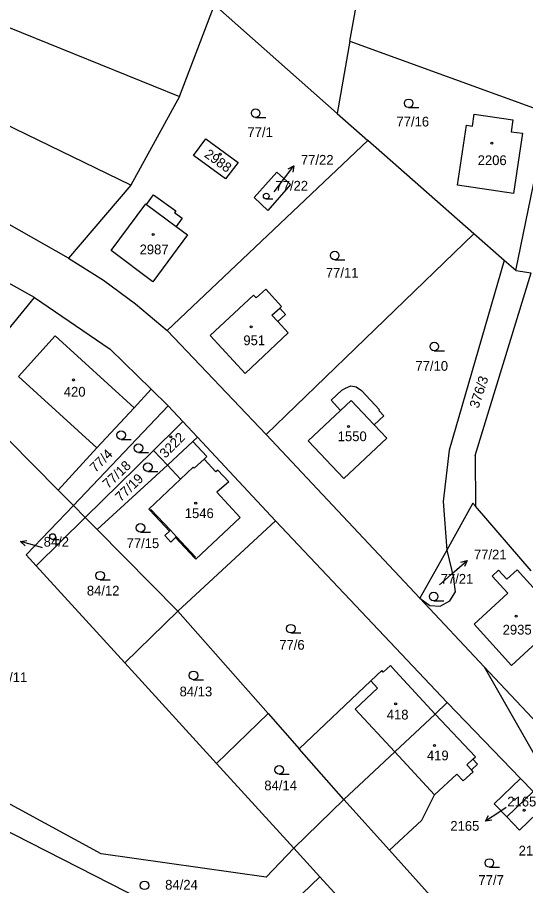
# Model space of a CAD drawing. Extents: x -735249 to -729401, y -1124843 to -1121828.
# Drawn here: x -734338.7 to -734250.1, y -1123251.2 to -1123099.8 of the extents above; entities that cross this region are included whole.
import ezdxf

# ---------------------------------------------------------------- set-up
doc = ezdxf.new("R2010")
doc.units = 0
for name, color, linetype in [('Vrstva 1', 7, 'Continuous'), ('Vrstva 16', 7, 'Continuous'), ('Vrstva 18', 7, 'Continuous'), ('Vrstva 19', 7, 'Continuous'), ('Vrstva 25', 7, 'Continuous'), ('Vrstva 4', 7, 'Continuous')]:
    doc.layers.add(name, color=color, linetype=linetype)

msp = doc.modelspace()

# ---------------------------------------------------------------- linework, layer by layer
at = {"layer": 'Vrstva 1'}
for points in [[(-734280.72, -1123103.94), (-734278.78, -1123093.06)], [(-734351.81, -1123096.88), (-734310.42, -1123113.59)], [(-734310.42, -1123113.59), (-734304.36, -1123097.64)], [(-734282.98, -1123116.56), (-734304.36, -1123097.64)], [(-734318.91, -1123129.08), (-734375.62, -1123101.58)], [(-734280.72, -1123103.94), (-734282.98, -1123116.56)], [(-734280.72, -1123103.94), (-734246.14, -1123116.52)], [(-734329.77, -1123141.81), (-734386.97, -1123109.4)], [(-734310.42, -1123113.59), (-734318.91, -1123129.08)], [(-734282.98, -1123116.56), (-734277.6, -1123121.29)], [(-734259.35, -1123118.76), (-734259.05, -1123116.71)], [(-734259.05, -1123116.71), (-734252.3, -1123117.7)], [(-734251.82, -1123143.94), (-734246.14, -1123116.52)], [(-734252.3, -1123117.7), (-734252.6, -1123119.75)], [(-734261.97, -1123129.09), (-734260.43, -1123118.6)], [(-734260.43, -1123118.6), (-734259.35, -1123118.76)], [(-734252.6, -1123119.75), (-734250.67, -1123120.03)], [(-734312.61, -1123154.4), (-734277.6, -1123121.29)], [(-734307.99, -1123123.91), (-734305.88, -1123120.98)], [(-734305.88, -1123120.98), (-734300.24, -1123125.09)], [(-734259.1, -1123137.56), (-734277.6, -1123121.29)], [(-734250.67, -1123120.03), (-734252.21, -1123130.52)], [(-734302.4, -1123127.98), (-734307.99, -1123123.91)], [(-734300.24, -1123125.09), (-734302.4, -1123127.98)], [(-734297.45, -1123131.21), (-734293.47, -1123126.81)], [(-734293.47, -1123126.81), (-734291.09, -1123128.94)], [(-734291.09, -1123128.94), (-734295.03, -1123133.46)], [(-734318.91, -1123129.08), (-734329.77, -1123141.81)], [(-734252.21, -1123130.52), (-734261.97, -1123129.09)], [(-734316.21, -1123132.42), (-734314.95, -1123130.73)], [(-734314.95, -1123130.73), (-734311.09, -1123133.53)], [(-734295.03, -1123133.46), (-734297.45, -1123131.21)], [(-734322.35, -1123140.45), (-734316.32, -1123132.33)], [(-734316.32, -1123132.33), (-734316.21, -1123132.42)], [(-734311.09, -1123133.53), (-734311.3, -1123133.81)], [(-734311.3, -1123133.81), (-734309.97, -1123134.8)], [(-734309.97, -1123134.8), (-734311.05, -1123136.25)], [(-734311.05, -1123136.25), (-734309.04, -1123137.73)], [(-734309.04, -1123137.73), (-734315.1, -1123145.91)], [(-734295.36, -1123172.53), (-734259.1, -1123137.56)], [(-734253.85, -1123142.19), (-734259.1, -1123137.56)], [(-734315.1, -1123145.91), (-734322.35, -1123140.45)], [(-734329.77, -1123141.81), (-734323.71, -1123145.6)], [(-734253.85, -1123142.19), (-734263.41, -1123175.24)], [(-734251.82, -1123143.94), (-734253.85, -1123142.19)], [(-734251.82, -1123143.94), (-734249.11, -1123144.33)], [(-734258.88, -1123176.17), (-734249.11, -1123144.33)], [(-734335.75, -1123148.66), (-734340.3, -1123146.07)], [(-734323.71, -1123145.6), (-734318.1, -1123149.77)], [(-734305.07, -1123155.26), (-734297.57, -1123148.22)], [(-734297.1, -1123148.73), (-734297.57, -1123148.22)], [(-734295.41, -1123147.18), (-734297.1, -1123148.73)], [(-734292.64, -1123150.19), (-734295.41, -1123147.18)], [(-734348.92, -1123164.72), (-734335.75, -1123148.66)], [(-734335.75, -1123148.66), (-734322.53, -1123157.63)], [(-734318.1, -1123149.77), (-734312.61, -1123154.4)], [(-734293.31, -1123152.85), (-734291.96, -1123151.6)], [(-734292.97, -1123150.5), (-734292.64, -1123150.19)], [(-734291.96, -1123151.6), (-734292.97, -1123150.5)], [(-734291.49, -1123154.83), (-734293.31, -1123152.85)], [(-734312.61, -1123154.4), (-734295.36, -1123172.53)], [(-734305.07, -1123155.26), (-734298.98, -1123161.88)], [(-734298.98, -1123161.88), (-734291.49, -1123154.83)], [(-734322.53, -1123157.63), (-734315.39, -1123164.62)], [(-734348.92, -1123164.72), (-734331.61, -1123182.21)], [(-734315.39, -1123164.62), (-734318.37, -1123167.85)], [(-734315.39, -1123164.62), (-734312.42, -1123167.52)], [(-734284.02, -1123166.56), (-734282.17, -1123164.82)], [(-734282.17, -1123164.82), (-734281.52, -1123164.47)], [(-734281.52, -1123164.47), (-734280.6, -1123164.03)], [(-734280.6, -1123164.03), (-734279.62, -1123164.2)], [(-734279.62, -1123164.2), (-734278.69, -1123164.87)], [(-734275.56, -1123168.21), (-734278.69, -1123164.87)], [(-734284.02, -1123166.56), (-734282.37, -1123168.33)], [(-734312.42, -1123167.52), (-734328.95, -1123184.89)], [(-734318.37, -1123167.85), (-734324.84, -1123174.87)], [(-734309.87, -1123170.26), (-734312.42, -1123167.52)], [(-734275.72, -1123168.35), (-734275.56, -1123168.21)], [(-734282.37, -1123168.33), (-734288.01, -1123173.63)], [(-734276.49, -1123170.86), (-734274.82, -1123169.3)], [(-734274.82, -1123169.3), (-734275.72, -1123168.35)], [(-734315, -1123175.29), (-734310.69, -1123171.07)], [(-734310.69, -1123171.07), (-734309.87, -1123170.26)], [(-734309.87, -1123170.26), (-734307.32, -1123172.99)], [(-734274.32, -1123173.17), (-734276.49, -1123170.86)], [(-734295.36, -1123172.53), (-734268.56, -1123201.08)], [(-734308.14, -1123173.77), (-734312.53, -1123177.9)], [(-734307.32, -1123172.99), (-734308.14, -1123173.77)], [(-734305.7, -1123176.36), (-734308.14, -1123173.77)], [(-734307.32, -1123172.99), (-734293.71, -1123187.56)], [(-734288.01, -1123173.63), (-734281.82, -1123180.21)], [(-734281.82, -1123180.21), (-734274.32, -1123173.17)], [(-734324.84, -1123174.87), (-734331.61, -1123182.21)], [(-734326.89, -1123186.98), (-734315, -1123175.29)], [(-734315, -1123175.29), (-734312.53, -1123177.9)], [(-734263.41, -1123175.24), (-734264.45, -1123184.22)], [(-734306.17, -1123176.8), (-734305.7, -1123176.36)], [(-734304.09, -1123179.03), (-734306.17, -1123176.8)], [(-734258.88, -1123176.17), (-734258.85, -1123184.99)], [(-734324.81, -1123189.08), (-734312.53, -1123177.9)], [(-734310.28, -1123180.3), (-734312.53, -1123177.9)], [(-734303.76, -1123178.72), (-734304.09, -1123179.03)], [(-734301.86, -1123180.75), (-734303.76, -1123178.72)], [(-734315.82, -1123185.52), (-734310.28, -1123180.3)], [(-734301.86, -1123180.75), (-734303.93, -1123182.6)], [(-734331.61, -1123182.21), (-734328.95, -1123184.89)], [(-734303.93, -1123182.6), (-734299.84, -1123186.99)], [(-734328.95, -1123184.89), (-734337.17, -1123193.5)], [(-734328.95, -1123184.89), (-734326.89, -1123186.98)], [(-734264.45, -1123184.22), (-734263.81, -1123192.67)], [(-734259.28, -1123184.49), (-734263.81, -1123192.67)], [(-734258.85, -1123184.99), (-734259.28, -1123184.49)], [(-734315.61, -1123185.73), (-734315.82, -1123185.52)], [(-734312.19, -1123189.37), (-734315.61, -1123185.73)], [(-734249.11, -1123196.27), (-734258.85, -1123184.99)], [(-734335.42, -1123195.42), (-734326.89, -1123186.98)], [(-734326.89, -1123186.98), (-734324.81, -1123189.08)], [(-734293.71, -1123187.56), (-734310.74, -1123203.3)], [(-734299.84, -1123186.99), (-734307.58, -1123194.27)], [(-734263.77, -1123219.24), (-734293.71, -1123187.56)], [(-734324.81, -1123189.08), (-734310.74, -1123203.3)], [(-734313.02, -1123190.15), (-734312.19, -1123189.37)], [(-734311.96, -1123191.28), (-734313.02, -1123190.15)], [(-734311.12, -1123190.49), (-734311.96, -1123191.28)], [(-734307.81, -1123194.02), (-734311.12, -1123190.49)], [(-734337.17, -1123193.5), (-734335.42, -1123195.42)], [(-734307.58, -1123194.27), (-734307.81, -1123194.02)], [(-734263.81, -1123192.67), (-734268.56, -1123201.08)], [(-734263.81, -1123192.67), (-734262.63, -1123197.75)], [(-734320, -1123212.31), (-734335.42, -1123195.42)], [(-734255.91, -1123197.22), (-734254.82, -1123196.18)], [(-734254.82, -1123196.18), (-734253.35, -1123197.77)], [(-734253.35, -1123197.77), (-734251.55, -1123196.11)], [(-734251.55, -1123196.11), (-734245.45, -1123202.88)], [(-734262.34, -1123199.96), (-734262.63, -1123197.75)], [(-734253.18, -1123200.17), (-734255.91, -1123197.22)], [(-734263.32, -1123201.5), (-734262.34, -1123199.96)], [(-734268.56, -1123201.08), (-734266.81, -1123202.34)], [(-734268.56, -1123201.08), (-734257.34, -1123213.05)], [(-734265, -1123202.42), (-734263.32, -1123201.5)], [(-734259.09, -1123205.61), (-734253.18, -1123200.17)], [(-734266.81, -1123202.34), (-734265, -1123202.42)], [(-734310.74, -1123203.3), (-734320, -1123212.31)], [(-734310.74, -1123203.3), (-734295.01, -1123221.14)], [(-734252.54, -1123212.81), (-734259.09, -1123205.61)], [(-734245.31, -1123206.13), (-734252.54, -1123212.81)], [(-734320, -1123212.31), (-734303.97, -1123229.87)], [(-734275.19, -1123213.69), (-734277.1, -1123215.48)], [(-734274.91, -1123213.98), (-734275.19, -1123213.69)], [(-734273.67, -1123212.81), (-734274.91, -1123213.98)], [(-734272.76, -1123213.78), (-734273.67, -1123212.81)], [(-734257.34, -1123213.05), (-734246.85, -1123231.31)], [(-734257.34, -1123213.05), (-734245.22, -1123225.89)], [(-734265.85, -1123221.29), (-734272.76, -1123213.78)], [(-734289.57, -1123227.3), (-734277.1, -1123215.48)], [(-734265.85, -1123221.29), (-734263.77, -1123219.24)], [(-734263.77, -1123219.24), (-734251.02, -1123232.46)], [(-734303.97, -1123229.87), (-734295.01, -1123221.14)], [(-734295.01, -1123221.14), (-734289.57, -1123227.3)], [(-734265.85, -1123221.29), (-734272.9, -1123227.86)], [(-734258.85, -1123228.72), (-734265.85, -1123221.29)], [(-734281.77, -1123236.14), (-734289.57, -1123227.3)], [(-734272.9, -1123227.86), (-734276.52, -1123231.19)], [(-734259.3, -1123229.14), (-734258.85, -1123228.72)], [(-734324.1, -1123245.6), (-734352.96, -1123229.94)], [(-734303.97, -1123229.87), (-734290.49, -1123244.65)], [(-734259.55, -1123230.97), (-734258.5, -1123230)], [(-734258.5, -1123230), (-734259.3, -1123229.14)], [(-734276.52, -1123231.19), (-734281.77, -1123236.14)], [(-734266, -1123235.34), (-734262.08, -1123231.71)], [(-734262.08, -1123231.71), (-734260.96, -1123232.91)], [(-734260.96, -1123232.91), (-734259.24, -1123231.31)], [(-734259.24, -1123231.31), (-734259.55, -1123230.97)], [(-734251.02, -1123232.46), (-734255.61, -1123236.88)], [(-734248.81, -1123234.76), (-734251.02, -1123232.46)], [(-734253.39, -1123239.18), (-734248.81, -1123234.76)], [(-734290.49, -1123244.65), (-734281.77, -1123236.14)], [(-734273.82, -1123245), (-734281.77, -1123236.14)], [(-734268.18, -1123239.75), (-734266, -1123235.34)], [(-734316.87, -1123253.67), (-734350.43, -1123236.6)], [(-734255.61, -1123236.88), (-734253.39, -1123239.18)], [(-734251.19, -1123241.49), (-734246.59, -1123237.06)], [(-734253.39, -1123239.18), (-734251.19, -1123241.49)], [(-734273.82, -1123245), (-734268.18, -1123239.75)], [(-734290.49, -1123244.65), (-734295.36, -1123249.68)], [(-734285.97, -1123249.6), (-734290.49, -1123244.65)], [(-734273.82, -1123245), (-734254.03, -1123267.05)], [(-734295.36, -1123249.68), (-734324.1, -1123245.6)], [(-734293.68, -1123257.04), (-734285.97, -1123249.6)], [(-734285.97, -1123249.6), (-734262.44, -1123275.37)]]:
    msp.add_lwpolyline(points, dxfattribs=at)
at = {"layer": 'Vrstva 16'}
for points in [[(-734293.92, -1123130.22), (-734292.3, -1123128.09)], [(-734334.33, -1123192.28), (-734335.27, -1123192.01)], [(-734265.11, -1123198.73), (-734262.56, -1123196.48)], [(-734253.5, -1123237.56), (-734254.6, -1123238.27)]]:
    msp.add_lwpolyline(points, dxfattribs=at)
at = {"layer": 'Vrstva 25'}
for points in [[(-734270.49, -1123115.55), (-734268.74, -1123115.55)], [(-734297.17, -1123117.26), (-734295.42, -1123117.26)], [(-734292.3, -1123128.09), (-734290.483, -1123125.704)], [(-734291.486, -1123126.197), (-734290.483, -1123125.704), (-734290.691, -1123126.803)], [(-734295.32, -1123131.47), (-734294.147, -1123131.47)], [(-734283.39, -1123142.09), (-734281.64, -1123142.09)], [(-734266.02, -1123157.94), (-734264.27, -1123157.94)], [(-734320.63, -1123173.4), (-734318.88, -1123173.4)], [(-734317.61, -1123175.66), (-734315.86, -1123175.66)], [(-734315.96, -1123178.97), (-734314.21, -1123178.97)], [(-734337.33, -1123191.936), (-734338.152, -1123191.179), (-734337.052, -1123190.975)], [(-734332.58, -1123190.82), (-734331.407, -1123190.82)], [(-734317.26, -1123189.56), (-734315.51, -1123189.56)], [(-734335.27, -1123192.01), (-734338.152, -1123191.179)], [(-734262.56, -1123196.48), (-734260.307, -1123194.5)], [(-734261.388, -1123194.785), (-734260.307, -1123194.5), (-734260.728, -1123195.536)], [(-734324.29, -1123197.88), (-734322.54, -1123197.88)], [(-734266.13, -1123201.53), (-734264.38, -1123201.53)], [(-734291.04, -1123207.12), (-734289.29, -1123207.12)], [(-734308.02, -1123215.26), (-734306.27, -1123215.26)], [(-734293.05, -1123231.74), (-734291.3, -1123231.74)], [(-734254.6, -1123238.27), (-734257.121, -1123239.895)], [(-734256.01, -1123239.773), (-734257.121, -1123239.895), (-734256.551, -1123238.933)], [(-734256.42, -1123247.96), (-734254.67, -1123247.96)]]:
    msp.add_lwpolyline(points, dxfattribs=at)
for centre, radius in [((-734270.49, -1123114.8), 0.75), ((-734297.17, -1123116.51), 0.75), ((-734255.98, -1123121.76), 0.175), ((-734303.35, -1123123.69), 0.175), ((-734295.319, -1123130.968), 0.503), ((-734315.02, -1123137.66), 0.175), ((-734283.39, -1123141.34), 0.75), ((-734297.96, -1123153.77), 0.175), ((-734266.02, -1123157.19), 0.75), ((-734328.91, -1123163.02), 0.175), ((-734280.98, -1123171.12), 0.175), ((-734320.63, -1123172.65), 0.75), ((-734311.97, -1123172.93), 0.175), ((-734317.61, -1123174.91), 0.75), ((-734315.96, -1123178.22), 0.75), ((-734307.62, -1123184.49), 0.175), ((-734317.26, -1123188.81), 0.75), ((-734332.579, -1123190.318), 0.503), ((-734324.29, -1123197.13), 0.75), ((-734266.13, -1123200.78), 0.75), ((-734251.76, -1123204.21), 0.175), ((-734291.04, -1123206.37), 0.75), ((-734308.02, -1123214.51), 0.75), ((-734272.76, -1123219.48), 0.175), ((-734265.99, -1123226.72), 0.175), ((-734293.05, -1123230.99), 0.75), ((-734252.1, -1123236.16), 0.175), ((-734250.35, -1123238.03), 0.175), ((-734256.42, -1123247.21), 0.75), ((-734316.56, -1123251.11), 0.75)]:
    msp.add_circle(centre, radius, dxfattribs=at)
at = {"layer": 'Vrstva 4'}
for points in [[(-734316.21, -1123132.42), (-734311.05, -1123136.25)], [(-734294.33, -1123151.75), (-734292.97, -1123150.5)], [(-734293.31, -1123152.85), (-734294.33, -1123151.75)], [(-734338.52, -1123162.44), (-734332.12, -1123155.35)], [(-734332.12, -1123155.35), (-734318.37, -1123167.85)], [(-734324.84, -1123174.87), (-734338.52, -1123162.44)], [(-734282.37, -1123168.33), (-734280.51, -1123166.58)], [(-734276.49, -1123170.86), (-734280.51, -1123166.58)], [(-734307.88, -1123178.41), (-734306.17, -1123176.8)], [(-734310.28, -1123180.3), (-734308.06, -1123178.21)], [(-734308.06, -1123178.21), (-734307.88, -1123178.41)], [(-734315.61, -1123185.73), (-734315.47, -1123185.59)], [(-734315.47, -1123185.59), (-734312.04, -1123189.23)], [(-734312.04, -1123189.23), (-734312.19, -1123189.37)], [(-734312.04, -1123189.23), (-734310.98, -1123190.36)], [(-734310.98, -1123190.36), (-734311.12, -1123190.49)], [(-734307.66, -1123193.88), (-734310.98, -1123190.36)], [(-734307.81, -1123194.02), (-734307.66, -1123193.88)], [(-734275.92, -1123216.75), (-734277.1, -1123215.48)], [(-734279.8, -1123220.38), (-734275.92, -1123216.75)], [(-734272.9, -1123227.86), (-734279.8, -1123220.38)], [(-734266, -1123235.34), (-734272.9, -1123227.86)], [(-734259.3, -1123229.14), (-734260.35, -1123230.11)], [(-734260.35, -1123230.11), (-734259.55, -1123230.97)]]:
    msp.add_lwpolyline(points, dxfattribs=at)

# ---------------------------------------------------------------- texts
at = {"layer": 'Vrstva 16'}
for s, p in [('77/22', (-734289.28, -1123125.5)), ('77/21', (-734259.11, -1123194.3)), ('2165', (-734263.226, -1123241.6)), ('2166', (-734251.316, -1123245.91))]:
    msp.add_text(s, height=1.7, dxfattribs=at).set_placement(p)
at = {"layer": 'Vrstva 18'}
for s, p in [('77/16', (-734272.62, -1123118.84)), ('77/1', (-734298.6, -1123120.68)), ('77/22', (-734293.72, -1123130.02)), ('77/11', (-734284.93, -1123145.18)), ('77/10', (-734269.31, -1123161.42)), ('84/2', (-734334.13, -1123192.08)), ('77/15', (-734319.67, -1123192.33)), ('77/21', (-734264.91, -1123198.53)), ('84/12', (-734326.6, -1123200.59)), ('77/6', (-734293.05, -1123210.04)), ('84/11', (-734342.67, -1123215.69)), ('84/13', (-734310.43, -1123218.17)), ('84/14', (-734295.66, -1123234.55)), ('77/7', (-734258.32, -1123251.03)), ('84/24', (-734312.94, -1123251.86))]:
    msp.add_text(s, height=1.7, dxfattribs=at).set_placement(p)
for s, rotation, p in [('376/3', 71.90057, (-734258.327, -1123168.088)), ('77/4', 45.00036, (-734325.09, -1123179.238)), ('77/18', 43.50035, (-734322.883, -1123182.058)), ('77/19', 44.20035, (-734320.677, -1123184.368))]:
    msp.add_text(s, height=1.7, rotation=rotation, dxfattribs=at).set_placement(p)
at = {"layer": 'Vrstva 19'}
for s, rotation, p in [('2988', 324.30258, (-734306.261, -1123124.015)), ('3222', 45.00036, (-734312.905, -1123176.773))]:
    msp.add_text(s, height=1.7, rotation=rotation, dxfattribs=at).set_placement(p)
for s, p in [('2206', (-734258.46, -1123125.57)), ('2987', (-734317.4, -1123141.12)), ('951', (-734299.31, -1123156.96)), ('420', (-734330.62, -1123165.93)), ('1550', (-734282.86, -1123173.69)), ('1546', (-734309.53, -1123187.1)), ('2935', (-734254.1, -1123207.4)), ('418', (-734274.31, -1123222.2)), ('419', (-734267.31, -1123229.32)), ('2165', (-734253.3, -1123237.36))]:
    msp.add_text(s, height=1.7, dxfattribs=at).set_placement(p)

doc.saveas('drawing.dxf')
